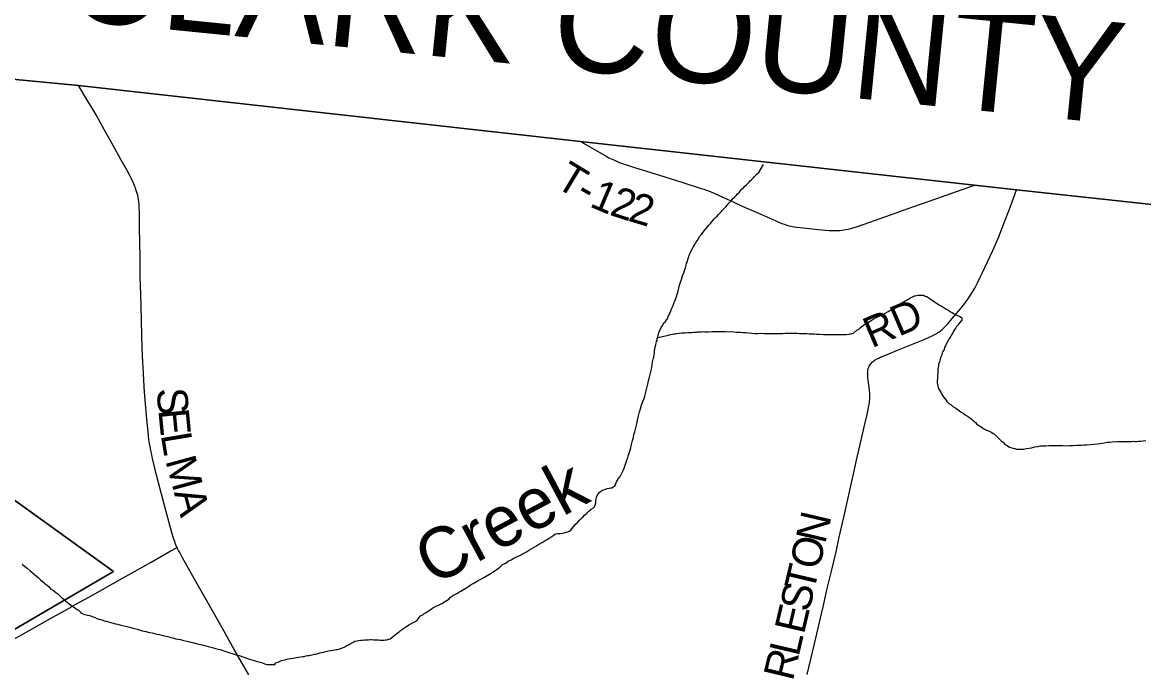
# Model space of a CAD drawing. Extents: x 1410790 to 1770854, y 448063 to 770588.
# Drawn here: x 1630619 to 1641675, y 644362 to 650719 of the extents above; entities that cross this region are included whole.
import ezdxf

# ---------------------------------------------------------------- set-up
doc = ezdxf.new("R2010")
doc.units = 0
for name, color, linetype in [('GM_X_Adjacent_County', 7, 'Continuous'), ('GM_X_Adjacent_County_Text', 7, 'Continuous'), ('GM_X_County', 7, 'Continuous'), ('GM_X_County_Road', 7, 'Continuous'), ('GM_X_County_Road_Text', 7, 'Continuous'), ('GM_X_Minor_River', 7, 'Continuous'), ('GM_X_Minor_River_Text', 7, 'Continuous'), ('GM_X_Township', 7, 'Continuous'), ('GM_X_Township_Road', 7, 'Continuous'), ('GM_X_Township_Road_Text', 7, 'Continuous')]:
    doc.layers.add(name, color=color, linetype=linetype)

msp = doc.modelspace()

# ---------------------------------------------------------------- linework, layer by layer
at = {"layer": 'GM_X_Adjacent_County'}
msp.add_lwpolyline([(1652288, 647008), (1645905, 647740), (1646054, 648559), (1644155, 648666), (1640422, 649068), (1640009, 649114), (1636122, 649546), (1631173, 650097), (1626598, 650535), (1625424, 650665), (1624132, 650799), (1623695, 650826), (1622857, 650878), (1620274, 651118), (1619806, 653933), (1619239, 653996), (1617265, 654250), (1612466, 654942), (1604465, 656151), (1604274, 656176), (1600121, 656741), (1596967, 657204), (1596349, 657295), (1595866, 657359)], dxfattribs=at)
at = {"layer": 'GM_X_County'}
msp.add_lwpolyline([(1644047, 627642), (1644788, 635767), (1645124, 639449), (1645710, 645966), (1645905, 647740), (1646054, 648559), (1644155, 648666), (1640422, 649068), (1640009, 649114), (1636122, 649546), (1631173, 650097), (1626598, 650535)], dxfattribs=at)
at = {"layer": 'GM_X_County_Road'}
for points in [[(1632145, 645546), (1632140, 645555), (1632133, 645572), (1632126, 645587), (1632121, 645603), (1632112, 645628), (1632104, 645656), (1632077, 645751), (1632034, 645909), (1631975, 646131), (1631938, 646271), (1631905, 646408), (1631899, 646435), (1631894, 646460), (1631886, 646499), (1631879, 646537), (1631873, 646568), (1631867, 646609), (1631858, 646684), (1631846, 646808), (1631829, 647001), (1631823, 647076), (1631816, 647191), (1631812, 647259), (1631805, 647430), (1631798, 647623), (1631794, 647794), (1631786, 648041), (1631782, 648209), (1631779, 648381), (1631777, 648571), (1631775, 648683), (1631774, 648847), (1631772, 648899), (1631770, 648926), (1631768, 648951), (1631764, 648974), (1631760, 648996), (1631756, 649015), (1631751, 649034), (1631745, 649053), (1631739, 649071), (1631733, 649088), (1631726, 649108), (1631718, 649128), (1631709, 649147), (1631697, 649172), (1631682, 649203), (1631652, 649261), (1631591, 649369), (1631513, 649506), (1631428, 649658), (1631345, 649807), (1631306, 649875), (1631266, 649943), (1631173, 650097)], [(1638356, 644292), (1638410, 644512), (1638442, 644652), (1638482, 644821), (1638517, 644972), (1638553, 645128), (1638596, 645310), (1638642, 645502), (1638674, 645646), (1638706, 645787), (1638722, 645857), (1638782, 646122), (1638817, 646283), (1638845, 646404), (1638878, 646548), (1638927, 646759), (1638949, 646855), (1638963, 646924), (1638966, 646941), (1638968, 646955), (1638971, 646975), (1638973, 646990), (1638974, 647004), (1638974, 647014), (1638975, 647032), (1638975, 647049), (1638974, 647066), (1638973, 647084), (1638968, 647126), (1638959, 647192), (1638957, 647215), (1638955, 647231), (1638955, 647240), (1638955, 647253), (1638954, 647263), (1638955, 647272), (1638955, 647284), (1638956, 647293), (1638959, 647304), (1638962, 647314), (1638965, 647323), (1638969, 647330), (1638974, 647341), (1638981, 647351), (1638987, 647359), (1638994, 647366), (1639002, 647374), (1639012, 647382), (1639021, 647388), (1639029, 647393), (1639048, 647403), (1639063, 647410), (1639082, 647419), (1639140, 647442), (1639249, 647488), (1639494, 647589), (1639555, 647615), (1639597, 647635), (1639635, 647655), (1639645, 647662), (1639655, 647668), (1639673, 647681), (1639689, 647694), (1639708, 647712), (1639723, 647727), (1639744, 647750), (1639804, 647820), (1639849, 647873), (1639898, 647934), (1639941, 647992), (1639967, 648030), (1639985, 648058), (1640010, 648101), (1640037, 648153), (1640065, 648209), (1640084, 648247), (1640188, 648470), (1640201, 648500), (1640224, 648555), (1640243, 648600), (1640292, 648726), (1640361, 648906), (1640422, 649068)], [(1631110, 644964), (1631110, 644965), (1631311, 645076), (1631606, 645241), (1631726, 645309), (1631889, 645400), (1632077, 645508), (1632145, 645546)], [(1632853, 644291), (1632709, 644541), (1632590, 644753), (1632504, 644904), (1632395, 645094), (1632343, 645186), (1632287, 645286), (1632199, 645443), (1632170, 645495), (1632159, 645515), (1632149, 645536), (1632145, 645546)], [(1630206, 644463), (1630227, 644475), (1630618, 644689), (1630889, 644841), (1631110, 644964)]]:
    msp.add_lwpolyline(points, dxfattribs=at)
at = {"layer": 'GM_X_Minor_River'}
for points in [[(1637344, 648669), (1637391, 648724), (1637403, 648738), (1637417, 648754), (1637428, 648768), (1637442, 648783), (1637454, 648797), (1637469, 648811), (1637483, 648827), (1637495, 648839), (1637508, 648851), (1637520, 648864), (1637538, 648884), (1637555, 648902), (1637571, 648922), (1637589, 648941), (1637610, 648963), (1637626, 648983), (1637643, 648999), (1637659, 649014), (1637671, 649030), (1637686, 649042), (1637698, 649056), (1637710, 649076), (1637729, 649090), (1637743, 649105), (1637759, 649119), (1637774, 649133), (1637784, 649145), (1637796, 649157), (1637808, 649168), (1637819, 649178), (1637829, 649188), (1637839, 649200), (1637851, 649214), (1637866, 649228), (1637880, 649241), (1637927, 649320)], [(1636553, 646327), (1636559, 646345), (1636565, 646365), (1636574, 646385), (1636580, 646407), (1636589, 646427), (1636593, 646447), (1636599, 646464), (1636606, 646484), (1636612, 646504), (1636618, 646526), (1636623, 646548), (1636629, 646574), (1636636, 646598), (1636644, 646630), (1636649, 646658), (1636657, 646686), (1636664, 646712), (1636670, 646736), (1636677, 646764), (1636683, 646798), (1636694, 646842), (1636705, 646880), (1636715, 646912), (1636724, 646946), (1636737, 646984), (1636749, 647012), (1636756, 647036), (1636764, 647062), (1636770, 647088), (1636777, 647116), (1636783, 647142), (1636790, 647169), (1636796, 647199), (1636803, 647223), (1636822, 647303), (1636827, 647323), (1636829, 647347), (1636834, 647375), (1636840, 647399), (1636844, 647421), (1636849, 647445), (1636851, 647463), (1636853, 647481), (1636856, 647499), (1636860, 647519), (1636865, 647543), (1636869, 647561), (1636873, 647575), (1636877, 647585), (1636880, 647603), (1636886, 647615), (1636888, 647637), (1636895, 647661), (1636903, 647677), (1636918, 647713), (1636934, 647735), (1636944, 647757), (1636959, 647771), (1636969, 647788), (1636979, 647798), (1636988, 647822), (1636996, 647838), (1637004, 647854), (1637013, 647878), (1637023, 647904), (1637036, 647930), (1637044, 647950), (1637053, 647974), (1637061, 647991), (1637065, 648009), (1637072, 648025), (1637076, 648041), (1637082, 648057), (1637086, 648075), (1637093, 648099), (1637099, 648129), (1637110, 648159), (1637118, 648185), (1637127, 648223), (1637142, 648251), (1637148, 648273), (1637157, 648301), (1637165, 648327), (1637169, 648345), (1637176, 648363), (1637180, 648383), (1637186, 648403), (1637193, 648425), (1637203, 648446), (1637214, 648468), (1637228, 648492), (1637238, 648510), (1637249, 648530), (1637261, 648550), (1637274, 648568), (1637286, 648588), (1637300, 648611), (1637317, 648629), (1637329, 648649), (1637344, 648669)], [(1636886, 647615), (1636989, 647638), (1637009, 647643), (1637029, 647647), (1637043, 647649), (1637055, 647650), (1637071, 647654), (1637094, 647658), (1637120, 647661), (1637156, 647661), (1637182, 647664), (1637204, 647664), (1637220, 647664), (1637236, 647665), (1637257, 647667), (1637271, 647667), (1637281, 647669), (1637293, 647670), (1637311, 647670), (1637327, 647672), (1637349, 647671), (1637385, 647671), (1637416, 647672), (1637434, 647672), (1637472, 647673), (1637496, 647673), (1637524, 647672), (1637550, 647674), (1637637, 647670), (1637659, 647668), (1637681, 647668), (1637705, 647665), (1637727, 647663), (1637751, 647662), (1637779, 647660), (1637811, 647657), (1637844, 647655), (1637874, 647654), (1637908, 647656), (1637934, 647655), (1637968, 647655), (1637998, 647654), (1638031, 647654), (1638063, 647655), (1638093, 647654), (1638117, 647654), (1638139, 647656), (1638161, 647657), (1638185, 647657), (1638208, 647656), (1638238, 647656), (1638260, 647656), (1638282, 647653), (1638304, 647653), (1638328, 647652), (1638354, 647652), (1638378, 647650), (1638402, 647649), (1638427, 647649), (1638451, 647646), (1638479, 647646), (1638517, 647645), (1638541, 647645), (1638565, 647644), (1638585, 647644), (1638607, 647644), (1638627, 647643), (1638648, 647645), (1638672, 647644), (1638694, 647644), (1638710, 647644), (1638726, 647645), (1638744, 647645), (1638764, 647647), (1638780, 647649), (1638790, 647650), (1638803, 647654), (1638815, 647658), (1638847, 647686), (1638868, 647697), (1638884, 647711), (1638898, 647723), (1638927, 647744), (1638953, 647758), (1638980, 647776), (1639008, 647793), (1639045, 647815), (1639081, 647832), (1639109, 647844), (1639132, 647857), (1639156, 647871), (1639174, 647881), (1639191, 647890), (1639207, 647906), (1639231, 647918), (1639250, 647929), (1639266, 647941), (1639284, 647951), (1639300, 647961), (1639315, 647968), (1639329, 647978)], [(1639329, 647978), (1639341, 647984), (1639351, 647990), (1639361, 647996), (1639371, 648000), (1639388, 648011), (1639402, 648019), (1639414, 648023), (1639424, 648025), (1639434, 648029), (1639450, 648030), (1639468, 648032), (1639478, 648032), (1639493, 648032), (1639503, 648031), (1639522, 648021), (1639536, 648017), (1639550, 648008), (1639562, 648002), (1639578, 647992), (1639594, 647980), (1639658, 647936), (1639678, 647926), (1639692, 647916), (1639704, 647909), (1639717, 647899), (1639729, 647893), (1639743, 647887), (1639753, 647881), (1639771, 647866), (1639787, 647860), (1639801, 647852), (1639817, 647843), (1639833, 647835), (1639847, 647829), (1639857, 647823), (1639871, 647818), (1639883, 647808), (1639884, 647786), (1639860, 647758), (1639843, 647734), (1639831, 647721), (1639823, 647709), (1639815, 647697), (1639808, 647687), (1639802, 647675), (1639794, 647659), (1639780, 647639), (1639773, 647627), (1639761, 647608), (1639755, 647598), (1639748, 647584), (1639728, 647548), (1639721, 647532), (1639713, 647516), (1639709, 647496), (1639701, 647486), (1639696, 647476), (1639690, 647462), (1639686, 647444), (1639677, 647422), (1639669, 647400), (1639665, 647382), (1639660, 647368), (1639656, 647359), (1639654, 647349), (1639652, 647328), (1639647, 647306), (1639647, 647292), (1639645, 647278), (1639645, 647258), (1639642, 647238), (1639642, 647212), (1639641, 647184), (1639641, 647164), (1639643, 647152), (1639646, 647134), (1639648, 647122), (1639654, 647110), (1639662, 647094), (1639674, 647075), (1639685, 647051), (1639699, 647033), (1639713, 647016), (1639725, 647000), (1639736, 646982), (1639756, 646963), (1639776, 646949), (1639794, 646933), (1639822, 646916), (1639846, 646902), (1639872, 646883), (1639895, 646867), (1639917, 646852), (1639939, 646840), (1639957, 646826), (1639973, 646811), (1639991, 646799), (1640005, 646787), (1640017, 646776), (1640030, 646760)], [(1640030, 646760), (1640072, 646735), (1640086, 646723), (1640106, 646711), (1640126, 646700), (1640146, 646694), (1640164, 646686), (1640180, 646677), (1640192, 646669), (1640206, 646661), (1640221, 646646), (1640235, 646632), (1640247, 646620), (1640257, 646608), (1640271, 646597), (1640289, 646581), (1640301, 646571), (1640312, 646561), (1640324, 646552), (1640338, 646544), (1640352, 646534), (1640374, 646527), (1640390, 646523), (1640404, 646521), (1640420, 646515), (1640436, 646514), (1640450, 646514), (1640469, 646514), (1640491, 646515), (1640517, 646519), (1640545, 646522), (1640569, 646528), (1640604, 646536), (1640632, 646541), (1640656, 646545), (1640682, 646546), (1640710, 646548), (1640741, 646551), (1640773, 646549), (1640807, 646550), (1640841, 646551), (1640875, 646549), (1640909, 646548), (1640944, 646550), (1640982, 646551), (1641012, 646553), (1641040, 646552), (1641064, 646554), (1641088, 646555), (1641115, 646555), (1641191, 646564), (1641217, 646565), (1641246, 646571), (1641286, 646576), (1641316, 646581), (1641342, 646583), (1641364, 646587), (1641387, 646588), (1641403, 646586), (1641421, 646588), (1641441, 646589), (1641459, 646589), (1641479, 646589), (1641497, 646590), (1641517, 646588), (1641541, 646590), (1641558, 646589), (1641576, 646591), (1641592, 646589), (1641606, 646590), (1641626, 646592), (1641648, 646594), (1641670, 646595), (1641696, 646599)], [(1634650, 644937), (1634666, 644949), (1634682, 644957), (1634694, 644965), (1634708, 644971), (1634721, 644976), (1634735, 644982), (1634747, 644990), (1634761, 644996), (1634775, 645006), (1634792, 645015), (1634808, 645025), (1634824, 645037), (1634841, 645055), (1634871, 645074), (1634891, 645086), (1634910, 645095), (1634924, 645105), (1634942, 645115), (1634960, 645125), (1634975, 645134), (1634991, 645144), (1635011, 645158), (1635036, 645174), (1635064, 645189), (1635103, 645212), (1635133, 645230), (1635168, 645249), (1635243, 645292), (1635265, 645304), (1635279, 645316), (1635293, 645328), (1635312, 645339), (1635328, 645351), (1635349, 645373), (1635383, 645390), (1635409, 645410), (1635438, 645423), (1635464, 645439), (1635491, 645452), (1635515, 645464), (1635537, 645474), (1635558, 645485), (1635578, 645497), (1635596, 645505), (1635614, 645517), (1635641, 645534), (1635687, 645561), (1635728, 645587), (1635744, 645595), (1635775, 645614), (1635787, 645620), (1635803, 645630), (1635824, 645643), (1635834, 645651), (1635848, 645661), (1635868, 645675), (1635880, 645678), (1635895, 645682), (1635925, 645684), (1635947, 645687), (1635963, 645689), (1635981, 645695), (1635997, 645700), (1636012, 645704), (1636028, 645716), (1636069, 645771), (1636095, 645793), (1636114, 645813), (1636130, 645829), (1636145, 645844), (1636161, 645862), (1636181, 645880), (1636204, 645902), (1636228, 645923), (1636249, 645935), (1636259, 645947), (1636267, 645963), (1636272, 645985), (1636274, 646005), (1636276, 646025), (1636281, 646041), (1636283, 646051), (1636295, 646075), (1636307, 646086), (1636318, 646098), (1636340, 646110), (1636364, 646117), (1636387, 646125), (1636409, 646129), (1636423, 646132), (1636433, 646134), (1636445, 646142), (1636461, 646148), (1636478, 646192), (1636497, 646223), (1636513, 646245), (1636526, 646271), (1636536, 646291), (1636544, 646303), (1636553, 646327)], [(1630617, 645379), (1630641, 645360), (1630665, 645340), (1630695, 645315), (1630717, 645297), (1630738, 645278)], [(1630738, 645278), (1630758, 645262), (1630778, 645246), (1630798, 645225), (1630818, 645211), (1630832, 645201), (1630843, 645188), (1630863, 645172), (1630881, 645160), (1630897, 645137), (1630927, 645121), (1630949, 645102), (1630968, 645088), (1630982, 645076), (1630996, 645063), (1631012, 645047), (1631028, 645035), (1631044, 645018), (1631064, 645002), (1631081, 644990), (1631095, 644979), (1631111, 644969), (1631123, 644961), (1631133, 644953), (1631147, 644942), (1631161, 644932), (1631171, 644928), (1631189, 644912), (1631199, 644899), (1631235, 644885), (1631261, 644878), (1631281, 644874), (1631299, 644869), (1631313, 644863), (1631331, 644857), (1631353, 644846), (1631373, 644840), (1631393, 644836), (1631411, 644829), (1631427, 644823), (1631445, 644819), (1631467, 644812), (1631491, 644806), (1631523, 644795), (1631557, 644789), (1631591, 644780), (1631621, 644772), (1631651, 644765), (1631677, 644761), (1631699, 644752), (1631725, 644746), (1631751, 644739), (1631779, 644731), (1631801, 644724), (1631821, 644720), (1631839, 644716), (1631859, 644711), (1631877, 644707), (1631899, 644703), (1631923, 644698), (1631945, 644692), (1631971, 644687), (1631995, 644681), (1632019, 644674), (1632053, 644668), (1632077, 644661), (1632103, 644655), (1632131, 644646), (1632155, 644642), (1632177, 644638), (1632197, 644631), (1632254, 644618), (1632270, 644614), (1632292, 644609), (1632312, 644605), (1632334, 644599), (1632356, 644592), (1632380, 644588), (1632404, 644581), (1632428, 644575), (1632452, 644569), (1632476, 644562), (1632502, 644556), (1632524, 644549), (1632546, 644543), (1632570, 644538), (1632588, 644532), (1632606, 644526), (1632624, 644519), (1632644, 644513), (1632666, 644507), (1632688, 644500), (1632708, 644494), (1632726, 644488), (1632742, 644483), (1632758, 644479), (1632776, 644473), (1632794, 644466), (1632814, 644460), (1632838, 644451), (1632860, 644445)], [(1632860, 644445), (1632882, 644437), (1632906, 644432), (1632924, 644426), (1632938, 644422), (1632952, 644417), (1632964, 644415), (1632976, 644413), (1632994, 644405), (1633016, 644396), (1633034, 644392), (1633066, 644393), (1633100, 644393), (1633112, 644393), (1633113, 644405), (1633127, 644410), (1633141, 644416), (1633155, 644422), (1633175, 644430), (1633187, 644433), (1633206, 644439), (1633228, 644443), (1633244, 644446), (1633262, 644450), (1633288, 644454), (1633306, 644457), (1633323, 644461), (1633341, 644463), (1633361, 644466), (1633383, 644470), (1633399, 644472), (1633415, 644476), (1633434, 644479), (1633446, 644481), (1633460, 644483), (1633478, 644488), (1633498, 644492), (1633510, 644494), (1633567, 644509), (1633587, 644513), (1633611, 644520), (1633637, 644526), (1633662, 644529), (1633682, 644533), (1633698, 644535), (1633714, 644539), (1633724, 644540), (1633738, 644544), (1633756, 644550), (1633777, 644555), (1633797, 644565), (1633819, 644579), (1633842, 644590), (1633860, 644602), (1633876, 644608), (1633896, 644622), (1633921, 644625), (1633935, 644629), (1633953, 644631), (1633973, 644632), (1633993, 644634), (1634013, 644636), (1634031, 644635), (1634047, 644637), (1634063, 644637), (1634082, 644636), (1634096, 644636), (1634114, 644634), (1634132, 644634), (1634148, 644631), (1634162, 644631), (1634172, 644631), (1634186, 644631), (1634200, 644634), (1634212, 644636), (1634224, 644638), (1634234, 644642), (1634245, 644646), (1634265, 644661), (1634279, 644671), (1634296, 644685), (1634314, 644699), (1634330, 644710), (1634344, 644724), (1634361, 644736), (1634410, 644769), (1634436, 644787), (1634458, 644798), (1634479, 644808), (1634493, 644816), (1634503, 644822), (1634513, 644826), (1634521, 644843), (1634546, 644871), (1634568, 644881), (1634580, 644893), (1634595, 644902), (1634609, 644910), (1634619, 644916), (1634635, 644928), (1634650, 644937)]]:
    msp.add_lwpolyline(points, dxfattribs=at)
at = {"layer": 'GM_X_Township'}
for points in [[(1626598, 650535), (1631173, 650097), (1636122, 649546), (1640009, 649114), (1640422, 649068), (1644155, 648666), (1646054, 648559), (1645905, 647740), (1645710, 645966), (1645124, 639449), (1644788, 635767), (1644047, 627642)], [(1629880, 646484), (1631517, 645307), (1630114, 644490)], [(1630114, 644490), (1631517, 645307), (1629880, 646484)]]:
    msp.add_lwpolyline(points, dxfattribs=at)
at = {"layer": 'GM_X_Township_Road'}
msp.add_lwpolyline([(1636122, 649546), (1636291, 649449), (1636376, 649400), (1636403, 649386), (1636434, 649371), (1636458, 649360), (1636479, 649350), (1636499, 649342), (1636522, 649333), (1636542, 649325), (1636565, 649318), (1636656, 649288), (1636903, 649212), (1637132, 649141), (1637323, 649080), (1637342, 649074), (1637362, 649067), (1637384, 649059), (1637409, 649049), (1637446, 649033), (1637496, 649011), (1637627, 648950), (1637717, 648909), (1637900, 648828), (1638047, 648762), (1638084, 648747), (1638107, 648738), (1638131, 648730), (1638156, 648722), (1638178, 648715), (1638199, 648710), (1638225, 648706), (1638254, 648701), (1638322, 648693), (1638466, 648679), (1638571, 648669), (1638601, 648667), (1638623, 648667), (1638645, 648667), (1638663, 648668), (1638679, 648669), (1638706, 648672), (1638734, 648677), (1638761, 648683), (1638788, 648689), (1638845, 648706), (1638975, 648752), (1639179, 648824), (1639399, 648901), (1639560, 648958), (1639795, 649041), (1640009, 649114)], dxfattribs=at)

# ---------------------------------------------------------------- texts
at = {"layer": 'GM_X_Adjacent_County_Text'}
msp.add_text('CLARK COUNTY', height=1000, rotation=354.291, dxfattribs=at).set_placement((1631005, 650755))
at = {"layer": 'GM_X_County_Road_Text'}
for s, rotation, p in [('RD', 23.0751, (1638993, 647507)), ('S', 274.5853, (1631942, 647108)), ('E', 275.4722, (1631959, 646901)), ('L', 279.5087, (1631983, 646655)), ('M', 285.2147, (1632027, 646402)), ('A', 285.1548, (1632112, 646088)), ('N', 76.7784, (1638534, 645572)), ('O', 76.7766, (1638474, 645315)), ('T', 76.7776, (1638422, 645096)), ('S', 76.7812, (1638376, 644899)), ('E', 76.7769, (1638325, 644681)), ('L', 76.7719, (1638273, 644462)), ('R', 76.4721, (1638215, 644221))]:
    msp.add_text(s, height=300, rotation=rotation, dxfattribs=at).set_placement(p)
at = {"layer": 'GM_X_Minor_River_Text'}
msp.add_text('Creek', height=499.9, rotation=28.2012, dxfattribs=at).set_placement((1634667, 645161))
at = {"layer": 'GM_X_Township_Road_Text'}
for s, rotation, p in [('T', 328.8437, (1635861, 649107)), ('-', 330.2182, (1636060, 648987)), ('1', 336.873, (1636201, 648909)), ('2', 342.1235, (1636399, 648825)), ('2', 343.199, (1636581, 648767))]:
    msp.add_text(s, height=300, rotation=rotation, dxfattribs=at).set_placement(p)

doc.saveas('drawing.dxf')
